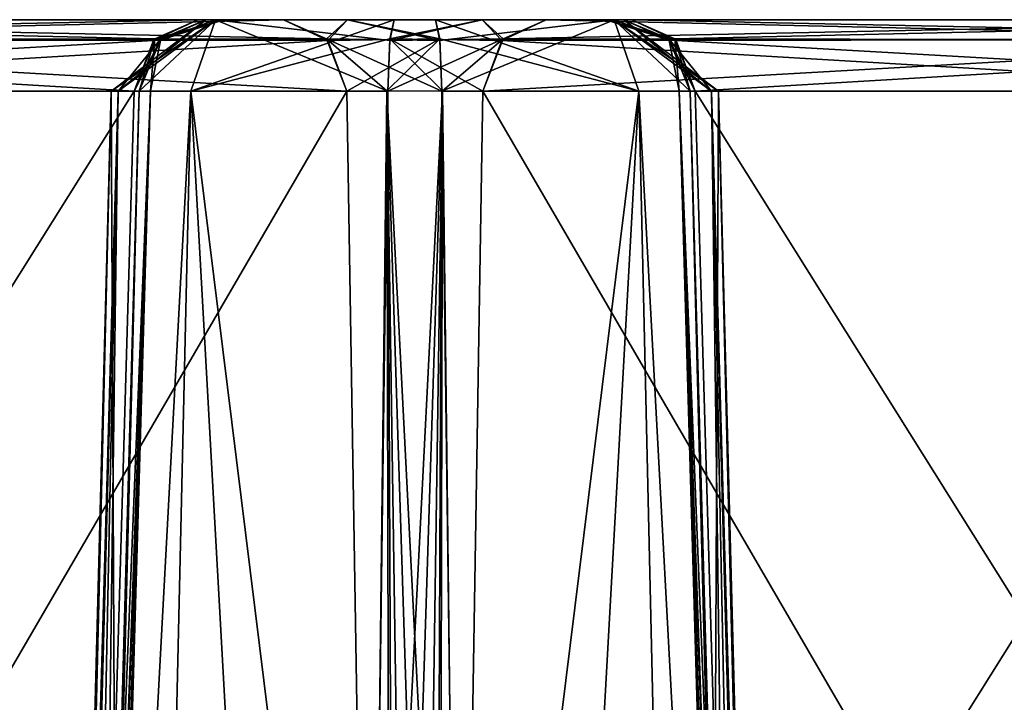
# Model space of a CAD drawing. Header units: inches. Extents: x -9.1 to 9.1, y -2.2 to 4.3.
# Tile 249 of 656: x -6.662 to -6.259, y 0.571 to 0.85. Entities that reach past the tile are written whole.
import ezdxf

# ---------------------------------------------------------------- set-up
doc = ezdxf.new("R2010")
doc.units = ezdxf.units.IN
doc.header["$LTSCALE"] = 65.185185
doc.header["$MEASUREMENT"] = 0
for name, color, linetype in [('2626', 7, 'CONTINUOUS'), ('7415', 7, 'CONTINUOUS'), ('7416', 7, 'CONTINUOUS'), ('7417', 7, 'CONTINUOUS'), ('7435', 7, 'CONTINUOUS'), ('7436', 7, 'CONTINUOUS'), ('7437', 7, 'CONTINUOUS'), ('7446', 7, 'CONTINUOUS'), ('7447', 7, 'CONTINUOUS'), ('7448', 7, 'CONTINUOUS'), ('7492', 7, 'CONTINUOUS'), ('7493', 7, 'CONTINUOUS'), ('7494', 7, 'CONTINUOUS'), ('7495', 7, 'CONTINUOUS'), ('7496', 7, 'CONTINUOUS'), ('7532', 7, 'CONTINUOUS'), ('7533', 7, 'CONTINUOUS'), ('7534', 7, 'CONTINUOUS'), ('7535', 7, 'CONTINUOUS'), ('7536', 7, 'CONTINUOUS'), ('7537', 7, 'CONTINUOUS'), ('7546', 7, 'CONTINUOUS'), ('7547', 7, 'CONTINUOUS'), ('7548', 7, 'CONTINUOUS'), ('7549', 7, 'CONTINUOUS'), ('7550', 7, 'CONTINUOUS'), ('7551', 7, 'CONTINUOUS'), ('7552', 7, 'CONTINUOUS'), ('7553', 7, 'CONTINUOUS'), ('7556', 7, 'CONTINUOUS'), ('7780', 7, 'CONTINUOUS'), ('7781', 7, 'CONTINUOUS'), ('7782', 7, 'CONTINUOUS'), ('7783', 7, 'CONTINUOUS'), ('7784', 7, 'CONTINUOUS'), ('7785', 7, 'CONTINUOUS'), ('7805', 7, 'CONTINUOUS'), ('7806', 7, 'CONTINUOUS'), ('7807', 7, 'CONTINUOUS'), ('7808', 7, 'CONTINUOUS'), ('7809', 7, 'CONTINUOUS')]:
    doc.layers.add(name, color=color, linetype=linetype)

msp = doc.modelspace()

# ---------------------------------------------------------------- linework, layer by layer
at = {"layer": '2626', "linetype": 'CONTINUOUS'}
for points in [[(-6.91124, 0.85, 2.55371), (-6.55374, 0.85, 1.93449), (-6.94626, 0.85, 2.53349), (-6.91124, 0.85, 2.55371)], [(-6.94626, 0.85, 2.53349), (-6.55374, 0.85, 1.93449), (-6.58876, 0.85, 1.91427), (-6.94626, 0.85, 2.53349)], [(-6.94626, 0.85, -2.53154), (-6.58876, 0.85, -1.91232), (-6.55374, 0.85, -1.93254), (-6.94626, 0.85, -2.53154)], [(-6.91124, 0.85, -2.55176), (-6.94626, 0.85, -2.53154), (-6.55374, 0.85, -1.93254), (-6.91124, 0.85, -2.55176)], [(-6.5275, 0.85, 1.90708), (-6.4916, 0.85, 1.89482), (-6.58876, 0.85, 1.91427), (-6.5275, 0.85, 1.90708)], [(-6.58876, 0.85, 1.91427), (-6.4916, 0.85, 1.89482), (-6.57814, 0.85, 1.87785), (-6.58876, 0.85, 1.91427)], [(-6.55374, 0.85, 1.93449), (-6.5275, 0.85, 1.90708), (-6.58876, 0.85, 1.91427), (-6.55374, 0.85, 1.93449)], [(-6.58876, 0.85, -1.91232), (-6.57814, 0.85, -1.8759), (-6.52751, 0.85, -1.90514), (-6.58876, 0.85, -1.91232)], [(-6.55374, 0.85, -1.93254), (-6.58876, 0.85, -1.91232), (-6.52751, 0.85, -1.90514), (-6.55374, 0.85, -1.93254)], [(-6.41844, 0.85, 1.84807), (-6.41453, 0.85, 1.76132), (-6.58547, 0.85, 1.84063), (-6.41844, 0.85, 1.84807)], [(-6.58547, 0.85, 1.84063), (-6.41453, 0.85, 1.76132), (-6.58156, 0.85, 1.75388), (-6.58547, 0.85, 1.84063)], [(-6.57814, 0.85, 1.87785), (-6.41844, 0.85, 1.84807), (-6.58547, 0.85, 1.84063), (-6.57814, 0.85, 1.87785)], [(-6.58547, 0.85, -1.83868), (-6.58156, 0.85, -1.75194), (-6.41453, 0.85, -1.75937), (-6.58547, 0.85, -1.83868)], [(-6.57814, 0.85, -1.8759), (-6.58547, 0.85, -1.83868), (-6.41844, 0.85, -1.84611), (-6.57814, 0.85, -1.8759)], [(-6.41844, 0.85, -1.84611), (-6.58547, 0.85, -1.83868), (-6.41453, 0.85, -1.75937), (-6.41844, 0.85, -1.84611)], [(-6.41453, 0.85, 1.76132), (-6.42186, 0.85, 1.7241), (-6.58156, 0.85, 1.75388), (-6.41453, 0.85, 1.76132)], [(-6.58156, 0.85, 1.75388), (-6.42186, 0.85, 1.7241), (-6.5084, 0.85, 1.70713), (-6.58156, 0.85, 1.75388)], [(-6.58156, 0.85, -1.75194), (-6.5084, 0.85, -1.70518), (-6.42186, 0.85, -1.72215), (-6.58156, 0.85, -1.75194)], [(-6.41453, 0.85, -1.75937), (-6.58156, 0.85, -1.75194), (-6.42186, 0.85, -1.72215), (-6.41453, 0.85, -1.75937)], [(-6.4916, 0.85, 1.89482), (-6.41844, 0.85, 1.84807), (-6.57814, 0.85, 1.87785), (-6.4916, 0.85, 1.89482)], [(-6.52751, 0.85, -1.90514), (-6.57814, 0.85, -1.8759), (-6.4916, 0.85, -1.89287), (-6.52751, 0.85, -1.90514)], [(-6.4916, 0.85, -1.89287), (-6.57814, 0.85, -1.8759), (-6.41844, 0.85, -1.84611), (-6.4916, 0.85, -1.89287)], [(-6.42186, 0.85, 1.7241), (-6.41124, 0.85, 1.68768), (-6.5084, 0.85, 1.70713), (-6.42186, 0.85, 1.7241)], [(-6.5084, 0.85, 1.70713), (-6.41124, 0.85, 1.68768), (-6.4725, 0.85, 1.69486), (-6.5084, 0.85, 1.70713)], [(-6.5084, 0.85, -1.70518), (-6.47249, 0.85, -1.69291), (-6.42186, 0.85, -1.72215), (-6.5084, 0.85, -1.70518)], [(-6.4725, 0.85, 1.69486), (-6.41124, 0.85, 1.68768), (-6.44626, 0.85, 1.66746), (-6.4725, 0.85, 1.69486)], [(-6.47249, 0.85, -1.69291), (-6.44626, 0.85, -1.66551), (-6.41124, 0.85, -1.68573), (-6.47249, 0.85, -1.69291)], [(-6.42186, 0.85, -1.72215), (-6.47249, 0.85, -1.69291), (-6.41124, 0.85, -1.68573), (-6.42186, 0.85, -1.72215)], [(-6.41124, 0.85, 1.68768), (-6.05374, 0.85, 1.06846), (-6.44626, 0.85, 1.66746), (-6.41124, 0.85, 1.68768)], [(-6.44626, 0.85, 1.66746), (-6.05374, 0.85, 1.06846), (-6.08876, 0.85, 1.04824), (-6.44626, 0.85, 1.66746)], [(-6.44626, 0.85, -1.66551), (-6.08876, 0.85, -1.04629), (-6.05374, 0.85, -1.06651), (-6.44626, 0.85, -1.66551)], [(-6.41124, 0.85, -1.68573), (-6.44626, 0.85, -1.66551), (-6.05374, 0.85, -1.06651), (-6.41124, 0.85, -1.68573)]]:
    msp.add_3dface(points, dxfattribs=at)
at = {"layer": '7415', "linetype": 'CONTINUOUS'}
for points in [[(-6.9644, 0.84148, 2.52301), (-6.94626, 0.85, 2.53349), (-6.60632, 0.84211, 1.90413), (-6.9644, 0.84148, 2.52301)], [(-6.94626, 0.85, 2.53349), (-6.58876, 0.85, 1.91427), (-6.60632, 0.84211, 1.90413), (-6.94626, 0.85, 2.53349)], [(-6.61473, 0.82079, 1.89927), (-6.9644, 0.84148, 2.52301), (-6.60632, 0.84211, 1.90413), (-6.61473, 0.82079, 1.89927)], [(-6.97224, 0.82079, 2.51849), (-6.9644, 0.84148, 2.52301), (-6.61473, 0.82079, 1.89927), (-6.97224, 0.82079, 2.51849)]]:
    msp.add_3dface(points, dxfattribs=at)
at = {"layer": '7416', "linetype": 'CONTINUOUS'}
for points in [[(-6.98173, 0.2357, 2.50429), (-6.97224, 0.82079, 2.51849), (-6.63178, 0.2357, 1.89815), (-6.98173, 0.2357, 2.50429)], [(-6.97224, 0.82079, 2.51849), (-6.61473, 0.82079, 1.89927), (-6.63178, 0.2357, 1.89815), (-6.97224, 0.82079, 2.51849)]]:
    msp.add_3dface(points, dxfattribs=at)
at = {"layer": '7417', "linetype": 'CONTINUOUS'}
for points in [[(-6.47224, 0.82079, 1.65247), (-6.13178, 0.2357, 1.03213), (-6.48173, 0.2357, 1.63826), (-6.47224, 0.82079, 1.65247)], [(-6.11473, 0.82079, 1.03325), (-6.13178, 0.2357, 1.03213), (-6.47224, 0.82079, 1.65247), (-6.11473, 0.82079, 1.03325)]]:
    msp.add_3dface(points, dxfattribs=at)
at = {"layer": '7435', "linetype": 'CONTINUOUS'}
for points in [[(-6.39368, 0.84211, 1.69782), (-6.05374, 0.85, 1.06846), (-6.41124, 0.85, 1.68768), (-6.39368, 0.84211, 1.69782)], [(-6.0356, 0.84148, 1.07893), (-6.05374, 0.85, 1.06846), (-6.39368, 0.84211, 1.69782), (-6.0356, 0.84148, 1.07893)], [(-6.38527, 0.82079, 1.70268), (-6.0356, 0.84148, 1.07893), (-6.39368, 0.84211, 1.69782), (-6.38527, 0.82079, 1.70268)], [(-6.02776, 0.82079, 1.08346), (-6.0356, 0.84148, 1.07893), (-6.38527, 0.82079, 1.70268), (-6.02776, 0.82079, 1.08346)]]:
    msp.add_3dface(points, dxfattribs=at)
at = {"layer": '7436', "linetype": 'CONTINUOUS'}
for points in [[(-6.02776, 0.82079, 1.08346), (-6.38527, 0.82079, 1.70268), (-6.36822, 0.2357, 1.7038), (-6.02776, 0.82079, 1.08346)], [(-6.01827, 0.2357, 1.09766), (-6.02776, 0.82079, 1.08346), (-6.36822, 0.2357, 1.7038), (-6.01827, 0.2357, 1.09766)]]:
    msp.add_3dface(points, dxfattribs=at)
at = {"layer": '7437', "linetype": 'CONTINUOUS'}
for points in [[(-6.52776, 0.82079, 1.94948), (-6.88527, 0.82079, 2.5687), (-6.86822, 0.2357, 2.56982), (-6.52776, 0.82079, 1.94948)], [(-6.51827, 0.2357, 1.96368), (-6.52776, 0.82079, 1.94948), (-6.86822, 0.2357, 2.56982), (-6.51827, 0.2357, 1.96368)]]:
    msp.add_3dface(points, dxfattribs=at)
at = {"layer": '7446', "linetype": 'CONTINUOUS'}
for points in [[(-6.50603, -0.3552, 1.63994), (-6.52616, -0.355, 1.6482), (-6.48862, 0.82088, 1.66961), (-6.50603, -0.3552, 1.63994)], [(-6.48862, 0.82088, 1.66961), (-6.52616, -0.355, 1.6482), (-6.51864, 0.2322, 1.6626), (-6.48862, 0.82088, 1.66961)], [(-6.51107, 0.82079, 1.67726), (-6.48862, 0.82088, 1.66961), (-6.51864, 0.2322, 1.6626), (-6.51107, 0.82079, 1.67726)], [(-6.49131, -0.355, 1.62393), (-6.50603, -0.3552, 1.63994), (-6.48862, 0.82088, 1.66961), (-6.49131, -0.355, 1.62393)], [(-6.49131, -0.355, 1.62393), (-6.48862, 0.82088, 1.66961), (-6.48173, 0.2357, 1.63826), (-6.49131, -0.355, 1.62393)], [(-6.47224, 0.82079, 1.65247), (-6.48173, 0.2357, 1.63826), (-6.48862, 0.82088, 1.66961), (-6.47224, 0.82079, 1.65247)]]:
    msp.add_3dface(points, dxfattribs=at)
at = {"layer": '7447', "linetype": 'CONTINUOUS'}
for points in [[(-6.5084, 0.85, 1.70713), (-6.4725, 0.85, 1.69486), (-6.5102, 0.84211, 1.68693), (-6.5084, 0.85, 1.70713)], [(-6.4725, 0.85, 1.69486), (-6.4644, 0.84148, 1.65699), (-6.5102, 0.84211, 1.68693), (-6.4725, 0.85, 1.69486)], [(-6.4725, 0.85, 1.69486), (-6.44626, 0.85, 1.66746), (-6.4644, 0.84148, 1.65699), (-6.4725, 0.85, 1.69486)], [(-6.48862, 0.82088, 1.66961), (-6.51107, 0.82079, 1.67726), (-6.5102, 0.84211, 1.68693), (-6.48862, 0.82088, 1.66961)], [(-6.4644, 0.84148, 1.65699), (-6.47224, 0.82079, 1.65247), (-6.5102, 0.84211, 1.68693), (-6.4644, 0.84148, 1.65699)], [(-6.47224, 0.82079, 1.65247), (-6.48862, 0.82088, 1.66961), (-6.5102, 0.84211, 1.68693), (-6.47224, 0.82079, 1.65247)]]:
    msp.add_3dface(points, dxfattribs=at)
at = {"layer": '7448', "linetype": 'CONTINUOUS'}
for points in [[(-6.44626, 0.85, 1.66746), (-6.10632, 0.84211, 1.0381), (-6.4644, 0.84148, 1.65699), (-6.44626, 0.85, 1.66746)], [(-6.44626, 0.85, 1.66746), (-6.08876, 0.85, 1.04824), (-6.10632, 0.84211, 1.0381), (-6.44626, 0.85, 1.66746)], [(-6.10632, 0.84211, 1.0381), (-6.11473, 0.82079, 1.03325), (-6.4644, 0.84148, 1.65699), (-6.10632, 0.84211, 1.0381)], [(-6.11473, 0.82079, 1.03325), (-6.47224, 0.82079, 1.65247), (-6.4644, 0.84148, 1.65699), (-6.11473, 0.82079, 1.03325)]]:
    msp.add_3dface(points, dxfattribs=at)
at = {"layer": '7492', "linetype": 'CONTINUOUS'}
for points in [[(-6.86822, 0.2357, -2.56787), (-6.88527, 0.82079, -2.56675), (-6.51827, 0.2357, -1.96174), (-6.86822, 0.2357, -2.56787)], [(-6.88527, 0.82079, -2.56675), (-6.52776, 0.82079, -1.94753), (-6.51827, 0.2357, -1.96174), (-6.88527, 0.82079, -2.56675)]]:
    msp.add_3dface(points, dxfattribs=at)
at = {"layer": '7493', "linetype": 'CONTINUOUS'}
for points in [[(-6.02776, 0.82079, -1.08151), (-6.01827, 0.2357, -1.09571), (-6.38527, 0.82079, -1.70073), (-6.02776, 0.82079, -1.08151)], [(-6.38527, 0.82079, -1.70073), (-6.01827, 0.2357, -1.09571), (-6.36822, 0.2357, -1.70185), (-6.38527, 0.82079, -1.70073)]]:
    msp.add_3dface(points, dxfattribs=at)
at = {"layer": '7494', "linetype": 'CONTINUOUS'}
for points in [[(-6.91124, 0.85, -2.55176), (-6.55374, 0.85, -1.93254), (-6.53617, 0.84211, -1.94268), (-6.91124, 0.85, -2.55176)], [(-6.8931, 0.84148, -2.56223), (-6.91124, 0.85, -2.55176), (-6.53617, 0.84211, -1.94268), (-6.8931, 0.84148, -2.56223)], [(-6.52776, 0.82079, -1.94753), (-6.8931, 0.84148, -2.56223), (-6.53617, 0.84211, -1.94268), (-6.52776, 0.82079, -1.94753)], [(-6.88527, 0.82079, -2.56675), (-6.8931, 0.84148, -2.56223), (-6.52776, 0.82079, -1.94753), (-6.88527, 0.82079, -2.56675)]]:
    msp.add_3dface(points, dxfattribs=at)
at = {"layer": '7495', "linetype": 'CONTINUOUS'}
for points in [[(-6.55374, 0.85, -1.93254), (-6.52751, 0.85, -1.90514), (-6.53617, 0.84211, -1.94268), (-6.55374, 0.85, -1.93254)], [(-6.53617, 0.84211, -1.94268), (-6.52751, 0.85, -1.90514), (-6.48974, 0.84148, -1.91373), (-6.53617, 0.84211, -1.94268)], [(-6.52751, 0.85, -1.90514), (-6.4916, 0.85, -1.89287), (-6.48974, 0.84148, -1.91373), (-6.52751, 0.85, -1.90514)], [(-6.52776, 0.82079, -1.94753), (-6.53617, 0.84211, -1.94268), (-6.51138, 0.82088, -1.93039), (-6.52776, 0.82079, -1.94753)], [(-6.48893, 0.82079, -1.92274), (-6.53617, 0.84211, -1.94268), (-6.48974, 0.84148, -1.91373), (-6.48893, 0.82079, -1.92274)], [(-6.53617, 0.84211, -1.94268), (-6.48893, 0.82079, -1.92274), (-6.51138, 0.82088, -1.93039), (-6.53617, 0.84211, -1.94268)]]:
    msp.add_3dface(points, dxfattribs=at)
at = {"layer": '7496', "linetype": 'CONTINUOUS'}
for points in [[(-6.51827, 0.2357, -1.96174), (-6.52776, 0.82079, -1.94753), (-6.51138, 0.82088, -1.93039), (-6.51827, 0.2357, -1.96174)], [(-6.50869, -0.355, -1.97607), (-6.51827, 0.2357, -1.96174), (-6.51138, 0.82088, -1.93039), (-6.50869, -0.355, -1.97607)], [(-6.49397, -0.3552, -1.96006), (-6.50869, -0.355, -1.97607), (-6.51138, 0.82088, -1.93039), (-6.49397, -0.3552, -1.96006)], [(-6.48893, 0.82079, -1.92274), (-6.49397, -0.3552, -1.96006), (-6.51138, 0.82088, -1.93039), (-6.48893, 0.82079, -1.92274)], [(-6.49397, -0.3552, -1.96006), (-6.48893, 0.82079, -1.92274), (-6.48136, 0.2322, -1.9374), (-6.49397, -0.3552, -1.96006)]]:
    msp.add_3dface(points, dxfattribs=at)
at = {"layer": '7532', "linetype": 'CONTINUOUS'}
for points in [[(-6.58876, 0.85, -1.91232), (-6.94626, 0.85, -2.53154), (-6.96383, 0.84211, -2.5214), (-6.58876, 0.85, -1.91232)], [(-6.58876, 0.85, -1.91232), (-6.96383, 0.84211, -2.5214), (-6.6069, 0.84148, -1.90185), (-6.58876, 0.85, -1.91232)], [(-6.96383, 0.84211, -2.5214), (-6.97224, 0.82079, -2.51654), (-6.6069, 0.84148, -1.90185), (-6.96383, 0.84211, -2.5214)], [(-6.97224, 0.82079, -2.51654), (-6.61473, 0.82079, -1.89732), (-6.6069, 0.84148, -1.90185), (-6.97224, 0.82079, -2.51654)]]:
    msp.add_3dface(points, dxfattribs=at)
at = {"layer": '7533', "linetype": 'CONTINUOUS'}
for points in [[(-6.47224, 0.82079, -1.65052), (-6.48173, 0.2357, -1.63632), (-6.11473, 0.82079, -1.0313), (-6.47224, 0.82079, -1.65052)], [(-6.11473, 0.82079, -1.0313), (-6.48173, 0.2357, -1.63632), (-6.13178, 0.2357, -1.03018), (-6.11473, 0.82079, -1.0313)]]:
    msp.add_3dface(points, dxfattribs=at)
at = {"layer": '7534', "linetype": 'CONTINUOUS'}
for points in [[(-6.97224, 0.82079, -2.51654), (-6.98173, 0.2357, -2.50234), (-6.61473, 0.82079, -1.89732), (-6.97224, 0.82079, -2.51654)], [(-6.61473, 0.82079, -1.89732), (-6.98173, 0.2357, -2.50234), (-6.63178, 0.2357, -1.8962), (-6.61473, 0.82079, -1.89732)]]:
    msp.add_3dface(points, dxfattribs=at)
at = {"layer": '7535', "linetype": 'CONTINUOUS'}
for points in [[(-6.08876, 0.85, -1.04629), (-6.44626, 0.85, -1.66551), (-6.46383, 0.84211, -1.65537), (-6.08876, 0.85, -1.04629)], [(-6.08876, 0.85, -1.04629), (-6.46383, 0.84211, -1.65537), (-6.1069, 0.84148, -1.03582), (-6.08876, 0.85, -1.04629)], [(-6.46383, 0.84211, -1.65537), (-6.47224, 0.82079, -1.65052), (-6.1069, 0.84148, -1.03582), (-6.46383, 0.84211, -1.65537)], [(-6.47224, 0.82079, -1.65052), (-6.11473, 0.82079, -1.0313), (-6.1069, 0.84148, -1.03582), (-6.47224, 0.82079, -1.65052)]]:
    msp.add_3dface(points, dxfattribs=at)
at = {"layer": '7536', "linetype": 'CONTINUOUS'}
for points in [[(-6.47249, 0.85, -1.69291), (-6.5084, 0.85, -1.70518), (-6.51026, 0.84148, -1.68432), (-6.47249, 0.85, -1.69291)], [(-6.47249, 0.85, -1.69291), (-6.51026, 0.84148, -1.68432), (-6.46383, 0.84211, -1.65537), (-6.47249, 0.85, -1.69291)], [(-6.44626, 0.85, -1.66551), (-6.47249, 0.85, -1.69291), (-6.46383, 0.84211, -1.65537), (-6.44626, 0.85, -1.66551)], [(-6.51026, 0.84148, -1.68432), (-6.51107, 0.82079, -1.67531), (-6.46383, 0.84211, -1.65537), (-6.51026, 0.84148, -1.68432)], [(-6.51107, 0.82079, -1.67531), (-6.48862, 0.82088, -1.66766), (-6.46383, 0.84211, -1.65537), (-6.51107, 0.82079, -1.67531)], [(-6.48862, 0.82088, -1.66766), (-6.47224, 0.82079, -1.65052), (-6.46383, 0.84211, -1.65537), (-6.48862, 0.82088, -1.66766)]]:
    msp.add_3dface(points, dxfattribs=at)
at = {"layer": '7537', "linetype": 'CONTINUOUS'}
for points in [[(-6.50603, -0.3552, -1.63799), (-6.51107, 0.82079, -1.67531), (-6.51864, 0.2322, -1.66065), (-6.50603, -0.3552, -1.63799)], [(-6.51107, 0.82079, -1.67531), (-6.50603, -0.3552, -1.63799), (-6.48862, 0.82088, -1.66766), (-6.51107, 0.82079, -1.67531)], [(-6.50603, -0.3552, -1.63799), (-6.49131, -0.355, -1.62198), (-6.48862, 0.82088, -1.66766), (-6.50603, -0.3552, -1.63799)], [(-6.48862, 0.82088, -1.66766), (-6.49131, -0.355, -1.62198), (-6.48173, 0.2357, -1.63632), (-6.48862, 0.82088, -1.66766)], [(-6.47224, 0.82079, -1.65052), (-6.48862, 0.82088, -1.66766), (-6.48173, 0.2357, -1.63632), (-6.47224, 0.82079, -1.65052)]]:
    msp.add_3dface(points, dxfattribs=at)
at = {"layer": '7546', "linetype": 'CONTINUOUS'}
for points in [[(-6.64898, -0.355, -1.89507), (-6.64247, -0.3552, -1.87432), (-6.60808, 0.82088, -1.87456), (-6.64898, -0.355, -1.89507)], [(-6.64898, -0.355, -1.89507), (-6.60808, 0.82088, -1.87456), (-6.63178, 0.2357, -1.8962), (-6.64898, -0.355, -1.89507)], [(-6.64247, -0.3552, -1.87432), (-6.64539, -0.355, -1.85276), (-6.60808, 0.82088, -1.87456), (-6.64247, -0.3552, -1.87432)], [(-6.60808, 0.82088, -1.87456), (-6.64539, -0.355, -1.85276), (-6.62915, 0.2322, -1.85207), (-6.60808, 0.82088, -1.87456)], [(-6.61473, 0.82079, -1.89732), (-6.63178, 0.2357, -1.8962), (-6.60808, 0.82088, -1.87456), (-6.61473, 0.82079, -1.89732)], [(-6.61268, 0.82079, -1.8513), (-6.60808, 0.82088, -1.87456), (-6.62915, 0.2322, -1.85207), (-6.61268, 0.82079, -1.8513)]]:
    msp.add_3dface(points, dxfattribs=at)
at = {"layer": '7547', "linetype": 'CONTINUOUS'}
for points in [[(-6.57814, 0.85, -1.8759), (-6.58876, 0.85, -1.91232), (-6.6069, 0.84148, -1.90185), (-6.57814, 0.85, -1.8759)], [(-6.57814, 0.85, -1.8759), (-6.6069, 0.84148, -1.90185), (-6.60387, 0.84211, -1.84721), (-6.57814, 0.85, -1.8759)], [(-6.58547, 0.85, -1.83868), (-6.57814, 0.85, -1.8759), (-6.60387, 0.84211, -1.84721), (-6.58547, 0.85, -1.83868)], [(-6.6069, 0.84148, -1.90185), (-6.61473, 0.82079, -1.89732), (-6.60387, 0.84211, -1.84721), (-6.6069, 0.84148, -1.90185)], [(-6.60387, 0.84211, -1.84721), (-6.61473, 0.82079, -1.89732), (-6.60808, 0.82088, -1.87456), (-6.60387, 0.84211, -1.84721)], [(-6.61268, 0.82079, -1.8513), (-6.60387, 0.84211, -1.84721), (-6.60808, 0.82088, -1.87456), (-6.61268, 0.82079, -1.8513)]]:
    msp.add_3dface(points, dxfattribs=at)
at = {"layer": '7548', "linetype": 'CONTINUOUS'}
for points in [[(-6.58156, 0.85, -1.75194), (-6.58547, 0.85, -1.83868), (-6.62421, 0.82079, -1.79903), (-6.58156, 0.85, -1.75194)], [(-6.59166, 0.82079, -1.7152), (-6.58156, 0.85, -1.75194), (-6.62421, 0.82079, -1.79903), (-6.59166, 0.82079, -1.7152)], [(-6.62421, 0.82079, -1.79903), (-6.58547, 0.85, -1.83868), (-6.62129, 0.82079, -1.82579), (-6.62421, 0.82079, -1.79903)], [(-6.58547, 0.85, -1.83868), (-6.60387, 0.84211, -1.84721), (-6.62129, 0.82079, -1.82579), (-6.58547, 0.85, -1.83868)], [(-6.51107, 0.82079, -1.67531), (-6.58156, 0.85, -1.75194), (-6.59166, 0.82079, -1.7152), (-6.51107, 0.82079, -1.67531)], [(-6.5084, 0.85, -1.70518), (-6.58156, 0.85, -1.75194), (-6.51026, 0.84148, -1.68432), (-6.5084, 0.85, -1.70518)], [(-6.58156, 0.85, -1.75194), (-6.51107, 0.82079, -1.67531), (-6.51026, 0.84148, -1.68432), (-6.58156, 0.85, -1.75194)], [(-6.60387, 0.84211, -1.84721), (-6.61268, 0.82079, -1.8513), (-6.62129, 0.82079, -1.82579), (-6.60387, 0.84211, -1.84721)]]:
    msp.add_3dface(points, dxfattribs=at)
at = {"layer": '7549', "linetype": 'CONTINUOUS'}
for points in [[(-6.48893, 0.82079, -1.92274), (-6.40834, 0.82079, -1.88285), (-6.48136, 0.2322, -1.9374), (-6.48893, 0.82079, -1.92274)], [(-6.40834, 0.82079, -1.88285), (-6.47384, -0.355, -1.9518), (-6.48136, 0.2322, -1.9374), (-6.40834, 0.82079, -1.88285)], [(-6.38151, -0.355, -1.89895), (-6.47384, -0.355, -1.9518), (-6.40834, 0.82079, -1.88285), (-6.38151, -0.355, -1.89895)], [(-6.38151, -0.355, -1.89895), (-6.40834, 0.82079, -1.88285), (-6.37579, 0.82079, -1.79903), (-6.38151, -0.355, -1.89895)], [(-6.38732, 0.82079, -1.74675), (-6.37085, 0.2322, -1.74598), (-6.37871, 0.82079, -1.77226), (-6.38732, 0.82079, -1.74675)], [(-6.345, -0.355, -1.79903), (-6.38151, -0.355, -1.89895), (-6.37579, 0.82079, -1.79903), (-6.345, -0.355, -1.79903)], [(-6.35461, -0.355, -1.74529), (-6.34742, -0.355, -1.77173), (-6.37871, 0.82079, -1.77226), (-6.35461, -0.355, -1.74529)], [(-6.37085, 0.2322, -1.74598), (-6.35461, -0.355, -1.74529), (-6.37871, 0.82079, -1.77226), (-6.37085, 0.2322, -1.74598)], [(-6.34742, -0.355, -1.77173), (-6.345, -0.355, -1.79903), (-6.37871, 0.82079, -1.77226), (-6.34742, -0.355, -1.77173)], [(-6.345, -0.355, -1.79903), (-6.37579, 0.82079, -1.79903), (-6.37871, 0.82079, -1.77226), (-6.345, -0.355, -1.79903)]]:
    msp.add_3dface(points, dxfattribs=at)
at = {"layer": '7550', "linetype": 'CONTINUOUS'}
for points in [[(-6.65258, -0.355, -1.82632), (-6.655, -0.355, -1.79903), (-6.62129, 0.82079, -1.82579), (-6.65258, -0.355, -1.82632)], [(-6.655, -0.355, -1.79903), (-6.61849, -0.355, -1.6991), (-6.62421, 0.82079, -1.79903), (-6.655, -0.355, -1.79903)], [(-6.655, -0.355, -1.79903), (-6.62421, 0.82079, -1.79903), (-6.62129, 0.82079, -1.82579), (-6.655, -0.355, -1.79903)], [(-6.64539, -0.355, -1.85276), (-6.65258, -0.355, -1.82632), (-6.62129, 0.82079, -1.82579), (-6.64539, -0.355, -1.85276)], [(-6.64539, -0.355, -1.85276), (-6.62129, 0.82079, -1.82579), (-6.62915, 0.2322, -1.85207), (-6.64539, -0.355, -1.85276)], [(-6.62129, 0.82079, -1.82579), (-6.61268, 0.82079, -1.8513), (-6.62915, 0.2322, -1.85207), (-6.62129, 0.82079, -1.82579)], [(-6.61849, -0.355, -1.6991), (-6.59166, 0.82079, -1.7152), (-6.62421, 0.82079, -1.79903), (-6.61849, -0.355, -1.6991)], [(-6.61849, -0.355, -1.6991), (-6.52616, -0.355, -1.64625), (-6.59166, 0.82079, -1.7152), (-6.61849, -0.355, -1.6991)], [(-6.59166, 0.82079, -1.7152), (-6.52616, -0.355, -1.64625), (-6.51864, 0.2322, -1.66065), (-6.59166, 0.82079, -1.7152)], [(-6.51107, 0.82079, -1.67531), (-6.59166, 0.82079, -1.7152), (-6.51864, 0.2322, -1.66065), (-6.51107, 0.82079, -1.67531)]]:
    msp.add_3dface(points, dxfattribs=at)
at = {"layer": '7551', "linetype": 'CONTINUOUS'}
for points in [[(-6.4916, 0.85, -1.89287), (-6.41844, 0.85, -1.84611), (-6.48974, 0.84148, -1.91373), (-6.4916, 0.85, -1.89287)], [(-6.41844, 0.85, -1.84611), (-6.48893, 0.82079, -1.92274), (-6.48974, 0.84148, -1.91373), (-6.41844, 0.85, -1.84611)], [(-6.48893, 0.82079, -1.92274), (-6.41844, 0.85, -1.84611), (-6.40834, 0.82079, -1.88285), (-6.48893, 0.82079, -1.92274)], [(-6.41844, 0.85, -1.84611), (-6.41453, 0.85, -1.75937), (-6.37579, 0.82079, -1.79903), (-6.41844, 0.85, -1.84611)], [(-6.40834, 0.82079, -1.88285), (-6.41844, 0.85, -1.84611), (-6.37579, 0.82079, -1.79903), (-6.40834, 0.82079, -1.88285)], [(-6.41453, 0.85, -1.75937), (-6.39613, 0.84211, -1.75084), (-6.37871, 0.82079, -1.77226), (-6.41453, 0.85, -1.75937)], [(-6.37579, 0.82079, -1.79903), (-6.41453, 0.85, -1.75937), (-6.37871, 0.82079, -1.77226), (-6.37579, 0.82079, -1.79903)], [(-6.39613, 0.84211, -1.75084), (-6.38732, 0.82079, -1.74675), (-6.37871, 0.82079, -1.77226), (-6.39613, 0.84211, -1.75084)]]:
    msp.add_3dface(points, dxfattribs=at)
at = {"layer": '7552', "linetype": 'CONTINUOUS'}
for points in [[(-6.41453, 0.85, -1.75937), (-6.42186, 0.85, -1.72215), (-6.39613, 0.84211, -1.75084), (-6.41453, 0.85, -1.75937)], [(-6.42186, 0.85, -1.72215), (-6.41124, 0.85, -1.68573), (-6.3931, 0.84148, -1.6962), (-6.42186, 0.85, -1.72215)], [(-6.42186, 0.85, -1.72215), (-6.3931, 0.84148, -1.6962), (-6.39613, 0.84211, -1.75084), (-6.42186, 0.85, -1.72215)], [(-6.3931, 0.84148, -1.6962), (-6.38527, 0.82079, -1.70073), (-6.39613, 0.84211, -1.75084), (-6.3931, 0.84148, -1.6962)], [(-6.38527, 0.82079, -1.70073), (-6.39192, 0.82088, -1.72349), (-6.39613, 0.84211, -1.75084), (-6.38527, 0.82079, -1.70073)], [(-6.39192, 0.82088, -1.72349), (-6.38732, 0.82079, -1.74675), (-6.39613, 0.84211, -1.75084), (-6.39192, 0.82088, -1.72349)]]:
    msp.add_3dface(points, dxfattribs=at)
at = {"layer": '7553', "linetype": 'CONTINUOUS'}
for points in [[(-6.35753, -0.3552, -1.72373), (-6.35461, -0.355, -1.74529), (-6.39192, 0.82088, -1.72349), (-6.35753, -0.3552, -1.72373)], [(-6.39192, 0.82088, -1.72349), (-6.35461, -0.355, -1.74529), (-6.37085, 0.2322, -1.74598), (-6.39192, 0.82088, -1.72349)], [(-6.35102, -0.355, -1.70298), (-6.35753, -0.3552, -1.72373), (-6.39192, 0.82088, -1.72349), (-6.35102, -0.355, -1.70298)], [(-6.35102, -0.355, -1.70298), (-6.39192, 0.82088, -1.72349), (-6.36822, 0.2357, -1.70185), (-6.35102, -0.355, -1.70298)], [(-6.38527, 0.82079, -1.70073), (-6.36822, 0.2357, -1.70185), (-6.39192, 0.82088, -1.72349), (-6.38527, 0.82079, -1.70073)], [(-6.38732, 0.82079, -1.74675), (-6.39192, 0.82088, -1.72349), (-6.37085, 0.2322, -1.74598), (-6.38732, 0.82079, -1.74675)]]:
    msp.add_3dface(points, dxfattribs=at)
at = {"layer": '7556', "linetype": 'CONTINUOUS'}
for points in [[(-6.41124, 0.85, -1.68573), (-6.05374, 0.85, -1.06651), (-6.03617, 0.84211, -1.07665), (-6.41124, 0.85, -1.68573)], [(-6.41124, 0.85, -1.68573), (-6.03617, 0.84211, -1.07665), (-6.3931, 0.84148, -1.6962), (-6.41124, 0.85, -1.68573)], [(-6.03617, 0.84211, -1.07665), (-6.02776, 0.82079, -1.08151), (-6.3931, 0.84148, -1.6962), (-6.03617, 0.84211, -1.07665)], [(-6.3931, 0.84148, -1.6962), (-6.02776, 0.82079, -1.08151), (-6.38527, 0.82079, -1.70073), (-6.3931, 0.84148, -1.6962)]]:
    msp.add_3dface(points, dxfattribs=at)
at = {"layer": '7780', "linetype": 'CONTINUOUS'}
for points in [[(-6.62129, 0.82079, 1.82774), (-6.58156, 0.85, 1.75388), (-6.62421, 0.82079, 1.80097), (-6.62129, 0.82079, 1.82774)], [(-6.62421, 0.82079, 1.80097), (-6.58156, 0.85, 1.75388), (-6.59166, 0.82079, 1.71715), (-6.62421, 0.82079, 1.80097)], [(-6.61268, 0.82079, 1.85325), (-6.58156, 0.85, 1.75388), (-6.62129, 0.82079, 1.82774), (-6.61268, 0.82079, 1.85325)], [(-6.58156, 0.85, 1.75388), (-6.61268, 0.82079, 1.85325), (-6.60447, 0.84148, 1.84944), (-6.58156, 0.85, 1.75388)], [(-6.58547, 0.85, 1.84063), (-6.58156, 0.85, 1.75388), (-6.60447, 0.84148, 1.84944), (-6.58547, 0.85, 1.84063)], [(-6.58156, 0.85, 1.75388), (-6.5084, 0.85, 1.70713), (-6.59166, 0.82079, 1.71715), (-6.58156, 0.85, 1.75388)], [(-6.5084, 0.85, 1.70713), (-6.5102, 0.84211, 1.68693), (-6.59166, 0.82079, 1.71715), (-6.5084, 0.85, 1.70713)], [(-6.5102, 0.84211, 1.68693), (-6.51107, 0.82079, 1.67726), (-6.59166, 0.82079, 1.71715), (-6.5102, 0.84211, 1.68693)]]:
    msp.add_3dface(points, dxfattribs=at)
at = {"layer": '7781', "linetype": 'CONTINUOUS'}
for points in [[(-6.48893, 0.82079, 1.92469), (-6.48136, 0.2322, 1.93935), (-6.40834, 0.82079, 1.8848), (-6.48893, 0.82079, 1.92469)], [(-6.48136, 0.2322, 1.93935), (-6.47384, -0.355, 1.95375), (-6.40834, 0.82079, 1.8848), (-6.48136, 0.2322, 1.93935)], [(-6.47384, -0.355, 1.95375), (-6.38151, -0.355, 1.9009), (-6.40834, 0.82079, 1.8848), (-6.47384, -0.355, 1.95375)], [(-6.38151, -0.355, 1.9009), (-6.345, -0.355, 1.80097), (-6.40834, 0.82079, 1.8848), (-6.38151, -0.355, 1.9009)], [(-6.345, -0.355, 1.80097), (-6.37579, 0.82079, 1.80097), (-6.40834, 0.82079, 1.8848), (-6.345, -0.355, 1.80097)], [(-6.37085, 0.2322, 1.74793), (-6.38732, 0.82079, 1.7487), (-6.37871, 0.82079, 1.77421), (-6.37085, 0.2322, 1.74793)], [(-6.34742, -0.355, 1.77368), (-6.35461, -0.355, 1.74724), (-6.37871, 0.82079, 1.77421), (-6.34742, -0.355, 1.77368)], [(-6.35461, -0.355, 1.74724), (-6.37085, 0.2322, 1.74793), (-6.37871, 0.82079, 1.77421), (-6.35461, -0.355, 1.74724)], [(-6.37579, 0.82079, 1.80097), (-6.34742, -0.355, 1.77368), (-6.37871, 0.82079, 1.77421), (-6.37579, 0.82079, 1.80097)], [(-6.345, -0.355, 1.80097), (-6.34742, -0.355, 1.77368), (-6.37579, 0.82079, 1.80097), (-6.345, -0.355, 1.80097)]]:
    msp.add_3dface(points, dxfattribs=at)
at = {"layer": '7782', "linetype": 'CONTINUOUS'}
for points in [[(-6.61849, -0.355, 1.70105), (-6.655, -0.355, 1.80097), (-6.59166, 0.82079, 1.71715), (-6.61849, -0.355, 1.70105)], [(-6.655, -0.355, 1.80097), (-6.65258, -0.355, 1.82827), (-6.62421, 0.82079, 1.80097), (-6.655, -0.355, 1.80097)], [(-6.655, -0.355, 1.80097), (-6.62421, 0.82079, 1.80097), (-6.59166, 0.82079, 1.71715), (-6.655, -0.355, 1.80097)], [(-6.65258, -0.355, 1.82827), (-6.64539, -0.355, 1.85471), (-6.62129, 0.82079, 1.82774), (-6.65258, -0.355, 1.82827)], [(-6.65258, -0.355, 1.82827), (-6.62129, 0.82079, 1.82774), (-6.62421, 0.82079, 1.80097), (-6.65258, -0.355, 1.82827)], [(-6.62129, 0.82079, 1.82774), (-6.64539, -0.355, 1.85471), (-6.62915, 0.2322, 1.85402), (-6.62129, 0.82079, 1.82774)], [(-6.61268, 0.82079, 1.85325), (-6.62129, 0.82079, 1.82774), (-6.62915, 0.2322, 1.85402), (-6.61268, 0.82079, 1.85325)], [(-6.52616, -0.355, 1.6482), (-6.61849, -0.355, 1.70105), (-6.59166, 0.82079, 1.71715), (-6.52616, -0.355, 1.6482)], [(-6.51864, 0.2322, 1.6626), (-6.52616, -0.355, 1.6482), (-6.59166, 0.82079, 1.71715), (-6.51864, 0.2322, 1.6626)], [(-6.51107, 0.82079, 1.67726), (-6.51864, 0.2322, 1.6626), (-6.59166, 0.82079, 1.71715), (-6.51107, 0.82079, 1.67726)]]:
    msp.add_3dface(points, dxfattribs=at)
at = {"layer": '7783', "linetype": 'CONTINUOUS'}
for points in [[(-6.4898, 0.84211, 1.91502), (-6.40834, 0.82079, 1.8848), (-6.4916, 0.85, 1.89482), (-6.4898, 0.84211, 1.91502)], [(-6.4916, 0.85, 1.89482), (-6.40834, 0.82079, 1.8848), (-6.41844, 0.85, 1.84807), (-6.4916, 0.85, 1.89482)], [(-6.38732, 0.82079, 1.7487), (-6.39553, 0.84148, 1.75251), (-6.41844, 0.85, 1.84807), (-6.38732, 0.82079, 1.7487)], [(-6.37871, 0.82079, 1.77421), (-6.38732, 0.82079, 1.7487), (-6.41844, 0.85, 1.84807), (-6.37871, 0.82079, 1.77421)], [(-6.39553, 0.84148, 1.75251), (-6.41453, 0.85, 1.76132), (-6.41844, 0.85, 1.84807), (-6.39553, 0.84148, 1.75251)], [(-6.37579, 0.82079, 1.80097), (-6.37871, 0.82079, 1.77421), (-6.41844, 0.85, 1.84807), (-6.37579, 0.82079, 1.80097)], [(-6.40834, 0.82079, 1.8848), (-6.37579, 0.82079, 1.80097), (-6.41844, 0.85, 1.84807), (-6.40834, 0.82079, 1.8848)], [(-6.48893, 0.82079, 1.92469), (-6.40834, 0.82079, 1.8848), (-6.4898, 0.84211, 1.91502), (-6.48893, 0.82079, 1.92469)]]:
    msp.add_3dface(points, dxfattribs=at)
at = {"layer": '7784', "linetype": 'CONTINUOUS'}
for points in [[(-6.55374, 0.85, 1.93449), (-6.5356, 0.84148, 1.94496), (-6.5275, 0.85, 1.90708), (-6.55374, 0.85, 1.93449)], [(-6.5356, 0.84148, 1.94496), (-6.4898, 0.84211, 1.91502), (-6.5275, 0.85, 1.90708), (-6.5356, 0.84148, 1.94496)], [(-6.4898, 0.84211, 1.91502), (-6.4916, 0.85, 1.89482), (-6.5275, 0.85, 1.90708), (-6.4898, 0.84211, 1.91502)], [(-6.52776, 0.82079, 1.94948), (-6.4898, 0.84211, 1.91502), (-6.5356, 0.84148, 1.94496), (-6.52776, 0.82079, 1.94948)], [(-6.4898, 0.84211, 1.91502), (-6.52776, 0.82079, 1.94948), (-6.51138, 0.82088, 1.93234), (-6.4898, 0.84211, 1.91502)], [(-6.48893, 0.82079, 1.92469), (-6.4898, 0.84211, 1.91502), (-6.51138, 0.82088, 1.93234), (-6.48893, 0.82079, 1.92469)]]:
    msp.add_3dface(points, dxfattribs=at)
at = {"layer": '7785', "linetype": 'CONTINUOUS'}
for points in [[(-6.52776, 0.82079, 1.94948), (-6.51827, 0.2357, 1.96368), (-6.51138, 0.82088, 1.93234), (-6.52776, 0.82079, 1.94948)], [(-6.50869, -0.355, 1.97802), (-6.51138, 0.82088, 1.93234), (-6.51827, 0.2357, 1.96368), (-6.50869, -0.355, 1.97802)], [(-6.49397, -0.3552, 1.96201), (-6.47384, -0.355, 1.95375), (-6.51138, 0.82088, 1.93234), (-6.49397, -0.3552, 1.96201)], [(-6.47384, -0.355, 1.95375), (-6.48136, 0.2322, 1.93935), (-6.51138, 0.82088, 1.93234), (-6.47384, -0.355, 1.95375)], [(-6.50869, -0.355, 1.97802), (-6.49397, -0.3552, 1.96201), (-6.51138, 0.82088, 1.93234), (-6.50869, -0.355, 1.97802)], [(-6.48136, 0.2322, 1.93935), (-6.48893, 0.82079, 1.92469), (-6.51138, 0.82088, 1.93234), (-6.48136, 0.2322, 1.93935)]]:
    msp.add_3dface(points, dxfattribs=at)
at = {"layer": '7805', "linetype": 'CONTINUOUS'}
for points in [[(-6.89368, 0.84211, 2.56385), (-6.55374, 0.85, 1.93449), (-6.91124, 0.85, 2.55371), (-6.89368, 0.84211, 2.56385)], [(-6.5356, 0.84148, 1.94496), (-6.55374, 0.85, 1.93449), (-6.89368, 0.84211, 2.56385), (-6.5356, 0.84148, 1.94496)], [(-6.88527, 0.82079, 2.5687), (-6.5356, 0.84148, 1.94496), (-6.89368, 0.84211, 2.56385), (-6.88527, 0.82079, 2.5687)], [(-6.52776, 0.82079, 1.94948), (-6.5356, 0.84148, 1.94496), (-6.88527, 0.82079, 2.5687), (-6.52776, 0.82079, 1.94948)]]:
    msp.add_3dface(points, dxfattribs=at)
at = {"layer": '7806', "linetype": 'CONTINUOUS'}
for points in [[(-6.39368, 0.84211, 1.69782), (-6.41124, 0.85, 1.68768), (-6.42186, 0.85, 1.7241), (-6.39368, 0.84211, 1.69782)], [(-6.39553, 0.84148, 1.75251), (-6.39368, 0.84211, 1.69782), (-6.42186, 0.85, 1.7241), (-6.39553, 0.84148, 1.75251)], [(-6.41453, 0.85, 1.76132), (-6.39553, 0.84148, 1.75251), (-6.42186, 0.85, 1.7241), (-6.41453, 0.85, 1.76132)], [(-6.38732, 0.82079, 1.7487), (-6.39368, 0.84211, 1.69782), (-6.39553, 0.84148, 1.75251), (-6.38732, 0.82079, 1.7487)], [(-6.38527, 0.82079, 1.70268), (-6.39368, 0.84211, 1.69782), (-6.39192, 0.82088, 1.72544), (-6.38527, 0.82079, 1.70268)], [(-6.39368, 0.84211, 1.69782), (-6.38732, 0.82079, 1.7487), (-6.39192, 0.82088, 1.72544), (-6.39368, 0.84211, 1.69782)]]:
    msp.add_3dface(points, dxfattribs=at)
at = {"layer": '7807', "linetype": 'CONTINUOUS'}
for points in [[(-6.35753, -0.3552, 1.72568), (-6.35102, -0.355, 1.70493), (-6.39192, 0.82088, 1.72544), (-6.35753, -0.3552, 1.72568)], [(-6.35102, -0.355, 1.70493), (-6.36822, 0.2357, 1.7038), (-6.39192, 0.82088, 1.72544), (-6.35102, -0.355, 1.70493)], [(-6.38732, 0.82079, 1.7487), (-6.35753, -0.3552, 1.72568), (-6.39192, 0.82088, 1.72544), (-6.38732, 0.82079, 1.7487)], [(-6.36822, 0.2357, 1.7038), (-6.38527, 0.82079, 1.70268), (-6.39192, 0.82088, 1.72544), (-6.36822, 0.2357, 1.7038)], [(-6.35753, -0.3552, 1.72568), (-6.38732, 0.82079, 1.7487), (-6.37085, 0.2322, 1.74793), (-6.35753, -0.3552, 1.72568)]]:
    msp.add_3dface(points, dxfattribs=at)
at = {"layer": '7808', "linetype": 'CONTINUOUS'}
for points in [[(-6.64898, -0.355, 1.89702), (-6.63178, 0.2357, 1.89815), (-6.60808, 0.82088, 1.87651), (-6.64898, -0.355, 1.89702)], [(-6.64247, -0.3552, 1.87627), (-6.64898, -0.355, 1.89702), (-6.60808, 0.82088, 1.87651), (-6.64247, -0.3552, 1.87627)], [(-6.61268, 0.82079, 1.85325), (-6.64247, -0.3552, 1.87627), (-6.60808, 0.82088, 1.87651), (-6.61268, 0.82079, 1.85325)], [(-6.64247, -0.3552, 1.87627), (-6.61268, 0.82079, 1.85325), (-6.62915, 0.2322, 1.85402), (-6.64247, -0.3552, 1.87627)], [(-6.63178, 0.2357, 1.89815), (-6.61473, 0.82079, 1.89927), (-6.60808, 0.82088, 1.87651), (-6.63178, 0.2357, 1.89815)]]:
    msp.add_3dface(points, dxfattribs=at)
at = {"layer": '7809', "linetype": 'CONTINUOUS'}
for points in [[(-6.58876, 0.85, 1.91427), (-6.57814, 0.85, 1.87785), (-6.60632, 0.84211, 1.90413), (-6.58876, 0.85, 1.91427)], [(-6.60632, 0.84211, 1.90413), (-6.57814, 0.85, 1.87785), (-6.60447, 0.84148, 1.84944), (-6.60632, 0.84211, 1.90413)], [(-6.57814, 0.85, 1.87785), (-6.58547, 0.85, 1.84063), (-6.60447, 0.84148, 1.84944), (-6.57814, 0.85, 1.87785)], [(-6.61473, 0.82079, 1.89927), (-6.60632, 0.84211, 1.90413), (-6.60808, 0.82088, 1.87651), (-6.61473, 0.82079, 1.89927)], [(-6.61268, 0.82079, 1.85325), (-6.60632, 0.84211, 1.90413), (-6.60447, 0.84148, 1.84944), (-6.61268, 0.82079, 1.85325)], [(-6.60632, 0.84211, 1.90413), (-6.61268, 0.82079, 1.85325), (-6.60808, 0.82088, 1.87651), (-6.60632, 0.84211, 1.90413)]]:
    msp.add_3dface(points, dxfattribs=at)

doc.saveas('drawing.dxf')
